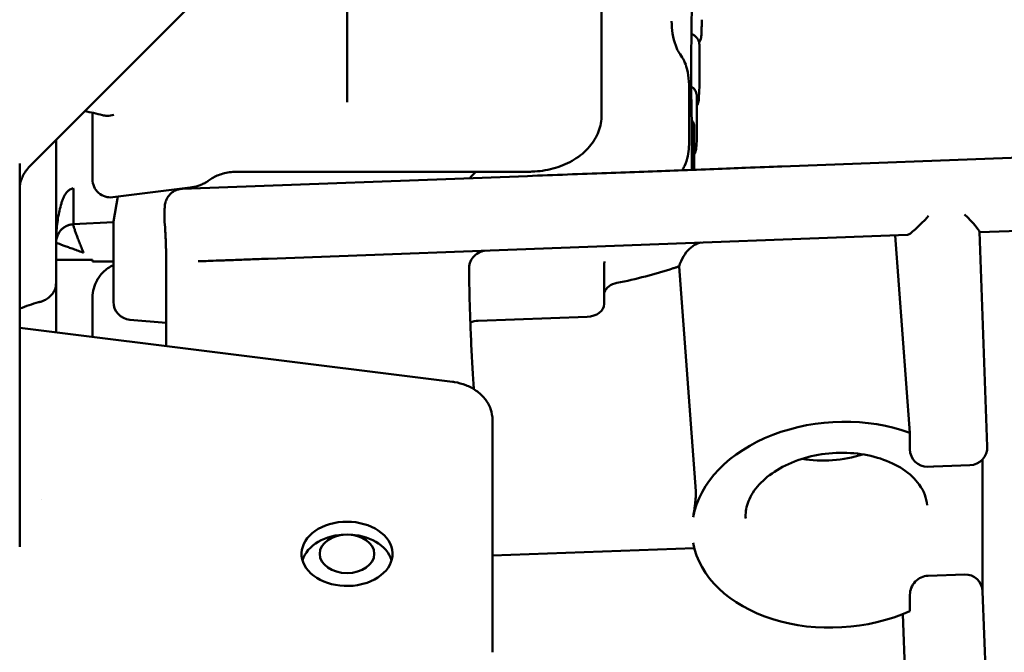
# Model space of a CAD drawing. Header units: millimetres. Extents: x 0 to 14369, y -869 to 2970.
# Tile 373 of 656: x 1727 to 1754, y 1654 to 1672. Entities that reach past the tile are written whole.
import ezdxf

# ---------------------------------------------------------------- set-up
doc = ezdxf.new("R2010")
doc.units = ezdxf.units.MM
doc.header["$LTSCALE"] = 10
doc.layers.add('Sichtbar (ISO)', color=7, linetype='Continuous', lineweight=50)

msp = doc.modelspace()

# ---------------------------------------------------------------- linework, layer by layer
at = {"layer": 'Sichtbar (ISO)'}
for p, q in [((1735.863, 1675.941), (1727.597, 1667.675)), ((1736.284, 1671.128), (1736.284, 1675.984)), ((1743.284, 1672.615), (1743.284, 1670.373)), ((1736.284, 1671.128), (1736.284, 1670.067)), ((1745.972, 1669.821), (1745.972, 1670.958)), ((1745.749, 1669.627), (1745.749, 1670.761)), ((1743.284, 1670.373), (1743.284, 1669.753)), ((1736.284, 1669.399), (1736.284, 1670.067)), ((1745.972, 1669.804), (1745.972, 1669.804)), ((1743.284, 1669.753), (1743.284, 1669.046)), ((1745.693, 1669.704), (1745.693, 1668.423)), ((1745.902, 1668.401), (1745.902, 1669.545)), ((1729.284, 1669.174), (1729.284, 1669.174)), ((1729.284, 1669.108), (1729.284, 1668.339)), ((1729.368, 1669.16), (1729.368, 1669.16)), ((1745.763, 1667.536), (1745.763, 1668.935)), ((1745.832, 1667.539), (1745.832, 1668.689)), ((1772.537, 1668.531), (1748.237, 1667.63)), ((1728.284, 1668.362), (1728.284, 1664.425)), ((1729.284, 1667.279), (1729.284, 1668.339)), ((1745.902, 1668.378), (1745.902, 1668.378)), ((1727.284, 1663.397), (1727.284, 1667.715)), ((1741.244, 1667.367), (1731.757, 1667.016)), ((1733.284, 1667.485), (1741.284, 1667.485)), ((1728.761, 1666.935), (1728.761, 1666.935)), ((1729.846, 1666.783), (1731.975, 1667.048)), ((1729.867, 1666.117), (1729.985, 1666.8)), ((1731.268, 1666.128), (1731.268, 1666.369)), ((1771.794, 1666.494), (1753.671, 1665.82)), ((1729.864, 1666.097), (1728.758, 1666.039)), ((1728.923, 1666.047), (1728.923, 1666.047)), ((1729.86, 1666.032), (1729.86, 1663.911)), ((1731.269, 1666.098), (1731.28, 1665.957)), ((1751.692, 1665.746), (1734.114, 1665.092)), ((1751.359, 1665.734), (1751.762, 1660.304)), ((1753.67, 1665.833), (1753.889, 1659.93)), ((1729.284, 1665.064), (1728.284, 1665.064)), ((1729.284, 1665.064), (1729.284, 1665.014)), ((1729.86, 1665.014), (1729.284, 1665.014)), ((1731.31, 1665.131), (1731.31, 1662.689)), ((1732.272, 1665.025), (1732.195, 1665.024)), ((1743.358, 1664.948), (1743.358, 1663.85)), ((1739.639, 1664.815), (1739.639, 1664.815)), ((1745.412, 1664.881), (1745.871, 1658.697)), ((1728.284, 1664.275), (1728.284, 1664.425)), ((1728.284, 1663.067), (1728.284, 1664.275)), ((1729.284, 1662.942), (1729.284, 1664.014)), ((1727.284, 1663.397), (1727.284, 1663.043)), ((1730.316, 1663.412), (1731.31, 1663.326)), ((1739.888, 1663.386), (1742.884, 1663.497)), ((1727.284, 1663.191), (1739.185, 1661.708)), ((1727.284, 1657.169), (1727.284, 1663.043)), ((1739.771, 1661.507), (1739.768, 1661.554)), ((1740.284, 1660.654), (1740.284, 1657.099)), ((1751.762, 1660.304), (1751.762, 1659.854)), ((1753.759, 1659.575), (1753.759, 1655.938)), ((1752.252, 1659.372), (1752.407, 1659.375)), ((1752.416, 1659.375), (1753.408, 1659.412)), ((1727.895, 1658.471), (1727.895, 1658.471)), ((1745.833, 1657.134), (1740.284, 1656.929)), ((1740.284, 1657.099), (1740.284, 1654.27)), ((1753.26, 1656.41), (1752.261, 1656.373)), ((1751.762, 1655.405), (1751.762, 1655.854)), ((1753.759, 1655.947), (1753.889, 1652.428)), ((1751.563, 1655.321), (1751.68, 1652.16))]:
    msp.add_line(p, q, dxfattribs=at)
for centre, start, end in [((1729.784, 1667.279), 180, 277.1071), ((1730.36, 1666.032), 170.1492, 180), ((1727.784, 1664.509), 0, 0.2018), ((1730.36, 1663.911), 180, 265.0379), ((1753.389, 1659.912), 272.1307, 2.1217), ((1752.398, 1659.875), 271.0612, 272.1307)]:
    msp.add_arc(centre, 0.5, start, end, dxfattribs=at)
for centre, major_axis, ratio, start_param, end_param in [((1745.178, 1670.574), (0.238, 0.182), 0.324359, 6.282917, 6.28297), ((1745.602, 1669.545), (0.3, 0), 0.707107, 0, 0.000034), ((1745.518, 1668.735), (0.247, 0.171), 0.610547, 6.283155, 6.283315), ((1752.161, 1666.264), (-0.478, -0.515), 0.113444, 0.112978, 1.683071), ((1753.153, 1666.301), (0.515, -0.478), 0.112767, 0.112275, 1.457818), ((1741.852, 1669.925), (9.057, 1.033), 0.62802, 4.846476, 5.024945), ((1743.842, 1664.085), (-0.5, 0), 0.707107, 4.988949, 6.02869), ((1729.784, 1664.014), (-0.5, 0), 0.707107, 6.283154, 6.283185), ((1742.858, 1663.85), (0.5, 0), 0.707107, 4.764771, 6.283185), ((1739.914, 1663.033), (-0.5, 0), 0.707107, 4.764771, 5.21215), ((1749.764, 1657.78), (-3.989, -0.296), 0.706137, 4.13648, 6.105547), ((1752.261, 1659.872), (-0.35, -0.37), 0.963607, 5.488532, 7.040807), ((1749.503, 1661.311), (2.493, 0.185), 0.706137, 4.371478, 5.0533), ((1728.284, 1658.169), (-1, 0), 0.707107, 0, 0.000012), ((1736.284, 1656.978), (1.25, 0), 0.707107, 5.067204, 11.229257), ((1736.284, 1656.624), (1.25, 0), 0.707107, 0.201358, 2.940235), ((1749.764, 1657.78), (-3.989, -0.296), 0.706137, 0.073017, 2.042084), ((1752.261, 1655.873), (0.35, 0.37), 0.963607, 0.776143, 2.34694), ((1753.26, 1655.91), (0.35, 0.37), 0.963607, 5.525564, 7.059329), ((1736.284, 1656.98), (-1.25, 0.001), 0.708656, 1.805146, 1.926278)]:
    msp.add_ellipse(centre, major_axis=major_axis, ratio=ratio, start_param=start_param, end_param=end_param, dxfattribs=at)
msp.add_ellipse((1736.284, 1656.978), major_axis=(-0.75, 0), ratio=0.707107, dxfattribs=at)
for points in [[(1745.763, 1672.01), (1745.756, 1671.567), (1745.751, 1671.143), (1745.749, 1670.761)], [(1746.042, 1671.651), (1746.037, 1671.514), (1746.032, 1671.378), (1746.028, 1671.244)], [(1746.042, 1671.665), (1746.042, 1671.66), (1746.042, 1671.656), (1746.042, 1671.651)], [(1745.972, 1670.971), (1745.972, 1670.967), (1745.972, 1670.962), (1745.972, 1670.958)], [(1745.972, 1669.804), (1745.967, 1669.696), (1745.962, 1669.59), (1745.958, 1669.486)], [(1745.972, 1669.821), (1745.972, 1669.815), (1745.972, 1669.809), (1745.972, 1669.804)], [(1745.749, 1669.63), (1745.751, 1669.352), (1745.756, 1669.123), (1745.762, 1668.958)], [(1745.893, 1669.627), (1745.899, 1669.6), (1745.902, 1669.573), (1745.902, 1669.545)], [(1729.561, 1669.039), (1729.4, 1669.083), (1729.236, 1669.121), (1729.072, 1669.15)], [(1745.762, 1668.958), (1745.762, 1668.95), (1745.763, 1668.942), (1745.763, 1668.935)], [(1745.763, 1668.909), (1745.763, 1668.908), (1745.764, 1668.907), (1745.765, 1668.906)], [(1745.902, 1668.378), (1745.897, 1668.296), (1745.892, 1668.217), (1745.887, 1668.141)], [(1745.902, 1668.401), (1745.902, 1668.393), (1745.902, 1668.386), (1745.902, 1668.378)], [(1728.758, 1666.039), (1728.757, 1666.038), (1728.755, 1666.038), (1728.754, 1666.038)], [(1728.284, 1665.539), (1728.284, 1665.539), (1728.284, 1665.539), (1728.284, 1665.539)], [(1728.287, 1665.59), (1728.287, 1665.587), (1728.287, 1665.585), (1728.287, 1665.582)], [(1729.705, 1664.829), (1729.754, 1664.864), (1729.806, 1664.894), (1729.86, 1664.919)], [(1729.476, 1664.603), (1729.538, 1664.688), (1729.616, 1664.766), (1729.705, 1664.829)], [(1727.805, 1663.895), (1727.628, 1663.848), (1727.455, 1663.79), (1727.284, 1663.72)], [(1727.805, 1663.895), (1727.805, 1663.895), (1727.806, 1663.895), (1727.807, 1663.895)], [(1729.284, 1664.014), (1729.284, 1664.017), (1729.284, 1664.021), (1729.284, 1664.024)]]:
    msp.add_open_spline(points, degree=3, dxfattribs=at)
for points, knots in [([(1745.21, 1671.627), (1745.21, 1671.395), (1745.245, 1671.162), (1745.333, 1670.917), (1745.346, 1670.882), (1745.378, 1670.816), (1745.396, 1670.782), (1745.416, 1670.756)], [0, 0, 0, 0, 0.07486411, 0.07486411, 0.08727778, 0.08727778, 0.09988192, 0.09988192, 0.09988192, 0.09988192]), ([(1745.753, 1671.271), (1745.758, 1671.27), (1745.764, 1671.268), (1745.801, 1671.253), (1745.832, 1671.235), (1745.885, 1671.191), (1745.907, 1671.165), (1745.942, 1671.108), (1745.955, 1671.076), (1745.969, 1671.02), (1745.972, 1670.996), (1745.972, 1670.971)], [0.0090254, 0.0090254, 0.0090254, 0.0090254, 0.01074561, 0.01074561, 0.02120556, 0.02120556, 0.03138266, 0.03138266, 0.04149889, 0.04149889, 0.04878949, 0.04878949, 0.04878949, 0.04878949]), ([(1746.028, 1671.244), (1746.026, 1671.197), (1746.016, 1671.15), (1745.99, 1671.083), (1745.978, 1671.059), (1745.965, 1671.037)], [0, 0, 0, 0, 0.01452511, 0.01452511, 0.02259454, 0.02259454, 0.02259454, 0.02259454]), ([(1745.416, 1670.756), (1745.458, 1670.701), (1745.495, 1670.644), (1745.562, 1670.518), (1745.591, 1670.448), (1745.647, 1670.27), (1745.666, 1670.163), (1745.69, 1669.938), (1745.693, 1669.82), (1745.693, 1669.704)], [0, 0, 0, 0, 0.0215976, 0.0215976, 0.0480458, 0.0480458, 0.0892236, 0.0892236, 0.1371166, 0.1371166, 0.1371166, 0.1371166]), ([(1745.748, 1670.762), (1745.748, 1670.762), (1745.748, 1670.761), (1745.749, 1670.761), (1745.749, 1670.761), (1745.749, 1670.761)], [-0.109909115, -0.109909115, -0.109909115, -0.109909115, -0.107865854, -0.107865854, -0.103196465, -0.103196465, -0.103196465, -0.103196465]), ([(1745.749, 1669.832), (1745.766, 1669.821), (1745.783, 1669.807), (1745.825, 1669.767), (1745.847, 1669.737), (1745.876, 1669.68), (1745.886, 1669.654), (1745.893, 1669.627)], [0.01781944, 0.01781944, 0.01781944, 0.01781944, 0.02423728, 0.02423728, 0.03528936, 0.03528936, 0.04370615, 0.04370615, 0.04370615, 0.04370615]), ([(1745.749, 1669.627), (1745.749, 1669.623), (1745.749, 1669.619), (1745.748, 1669.614), (1745.748, 1669.613), (1745.748, 1669.612)], [-0.001065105, -0.001065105, -0.001065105, -0.001065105, 0, 0, 0.000337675, 0.000337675, 0.000337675, 0.000337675]), ([(1745.958, 1669.486), (1745.956, 1669.442), (1745.946, 1669.397), (1745.922, 1669.337), (1745.913, 1669.318), (1745.902, 1669.3)], [0, 0, 0, 0, 0.01377952, 0.01377952, 0.02021393, 0.02021393, 0.02021393, 0.02021393]), ([(1729.871, 1669.053), (1729.809, 1669.032), (1729.747, 1669.022), (1729.688, 1669.022), (1729.644, 1669.022), (1729.601, 1669.028), (1729.561, 1669.039)], [0.0000598, 0.0000598, 0.0000598, 0.0000598, 0.2, 0.2, 0.2, 0.3489999, 0.3489999, 0.3489999, 0.3489999]), ([(1743.284, 1669.046), (1743.284, 1668.89), (1743.255, 1668.735), (1743.141, 1668.438), (1743.055, 1668.298), (1742.831, 1668.035), (1742.688, 1667.916), (1742.372, 1667.722), (1742.197, 1667.645), (1741.831, 1667.536), (1741.64, 1667.502), (1741.392, 1667.487), (1741.338, 1667.485), (1741.284, 1667.485)], [1.570796, 1.570796, 1.570796, 1.570796, 1.834675, 1.834675, 2.113186, 2.113186, 2.425992, 2.425992, 2.740151, 2.740151, 3.05431, 3.05431, 3.141593, 3.141593, 3.141593, 3.141593]), ([(1745.765, 1668.906), (1745.789, 1668.87), (1745.808, 1668.83), (1745.828, 1668.757), (1745.832, 1668.724), (1745.832, 1668.691)], [0, 0, 0, 0, 0.01307434, 0.01307434, 0.02317715, 0.02317715, 0.02317715, 0.02317715]), ([(1745.693, 1668.423), (1745.693, 1668.258), (1745.688, 1668.088), (1745.636, 1667.822), (1745.608, 1667.727), (1745.544, 1667.599), (1745.522, 1667.561), (1745.495, 1667.526)], [0, 0, 0, 0, 0.0681485, 0.0681485, 0.104607, 0.104607, 0.1199254, 0.1199254, 0.1199254, 0.1199254]), ([(1745.887, 1668.141), (1745.885, 1668.096), (1745.874, 1668.051), (1745.85, 1667.993), (1745.842, 1667.976), (1745.832, 1667.96)], [0, 0, 0, 0, 0.01393883, 0.01393883, 0.01962568, 0.01962568, 0.01962568, 0.01962568]), ([(1727.284, 1667.008), (1727.284, 1667.051), (1727.288, 1667.095), (1727.303, 1667.182), (1727.315, 1667.226), (1727.347, 1667.315), (1727.367, 1667.36), (1727.416, 1667.451), (1727.446, 1667.496), (1727.514, 1667.586), (1727.553, 1667.631), (1727.597, 1667.675)], [4.712389, 4.712389, 4.712389, 4.712389, 4.8354849, 4.8354849, 4.9585809, 4.9585809, 5.0816768, 5.0816768, 5.2047727, 5.2047727, 5.3278687, 5.3278687, 5.3278687, 5.3278687]), ([(1741.244, 1667.367), (1741.982, 1667.395), (1742.724, 1667.422), (1744.119, 1667.474), (1744.787, 1667.499), (1746.082, 1667.548), (1746.703, 1667.572), (1747.608, 1667.606), (1747.939, 1667.618), (1748.236, 1667.63)], [0, 0, 0, 0, 0.2216906, 0.2216906, 0.4462815, 0.4462815, 0.7032861, 0.7032861, 0.876927, 0.876927, 0.876927, 0.876927]), ([(1733.284, 1667.485), (1733.222, 1667.485), (1733.159, 1667.481), (1733.037, 1667.467), (1732.977, 1667.457), (1732.862, 1667.429), (1732.806, 1667.412), (1732.703, 1667.373), (1732.654, 1667.351), (1732.566, 1667.303), (1732.526, 1667.277), (1732.492, 1667.251)], [0, 0, 0, 0, 0.163414, 0.163414, 0.326828, 0.326828, 0.4902421, 0.4902421, 0.6536561, 0.6536561, 0.8170701, 0.8170701, 0.8170701, 0.8170701]), ([(1739.831, 1667.485), (1739.811, 1667.468), (1739.789, 1667.449), (1739.732, 1667.393), (1739.696, 1667.353), (1739.662, 1667.309)], [0.19092267, 0.19092267, 0.19092267, 0.19092267, 0.20481074, 0.20481074, 0.22866391, 0.22866391, 0.22866391, 0.22866391]), ([(1731.975, 1667.048), (1732.011, 1667.052), (1732.047, 1667.059), (1732.119, 1667.075), (1732.155, 1667.084), (1732.225, 1667.107), (1732.26, 1667.12), (1732.329, 1667.151), (1732.362, 1667.168), (1732.428, 1667.206), (1732.46, 1667.227), (1732.492, 1667.251)], [3.3161256, 3.3161256, 3.3161256, 3.3161256, 3.444633, 3.444633, 3.5731405, 3.5731405, 3.7016479, 3.7016479, 3.8301553, 3.8301553, 3.9586628, 3.9586628, 3.9586628, 3.9586628]), ([(1728.284, 1665.539), (1728.284, 1665.575), (1728.285, 1665.61), (1728.286, 1665.645), (1728.287, 1665.681), (1728.288, 1665.718), (1728.29, 1665.754), (1728.292, 1665.791), (1728.295, 1665.828), (1728.297, 1665.864), (1728.3, 1665.902), (1728.304, 1665.939), (1728.308, 1665.976), (1728.316, 1666.051), (1728.325, 1666.125), (1728.337, 1666.199), (1728.349, 1666.271), (1728.362, 1666.343), (1728.378, 1666.414), (1728.393, 1666.481), (1728.41, 1666.548), (1728.43, 1666.614), (1728.439, 1666.645), (1728.449, 1666.676), (1728.46, 1666.706), (1728.471, 1666.735), (1728.483, 1666.764), (1728.497, 1666.792), (1728.51, 1666.819), (1728.524, 1666.845), (1728.541, 1666.87), (1728.557, 1666.893), (1728.574, 1666.916), (1728.595, 1666.936), (1728.605, 1666.946), (1728.616, 1666.956), (1728.628, 1666.965), (1728.64, 1666.974), (1728.653, 1666.983), (1728.666, 1666.992), (1728.68, 1667), (1728.694, 1667.009), (1728.709, 1667.016), (1728.725, 1667.024), (1728.742, 1667.031), (1728.758, 1667.037)], [0, 0, 0, 0, 0.064585, 0.064585, 0.064585, 0.130999, 0.130999, 0.130999, 0.198831, 0.198831, 0.198831, 0.267554, 0.267554, 0.267554, 0.405289, 0.405289, 0.405289, 0.53905, 0.53905, 0.53905, 0.663971, 0.663971, 0.663971, 0.72282, 0.72282, 0.72282, 0.779351, 0.779351, 0.779351, 0.833683, 0.833683, 0.833683, 0.885652, 0.885652, 0.885652, 0.911965, 0.911965, 0.911965, 0.939535, 0.939535, 0.939535, 0.968966, 0.968966, 0.968966, 1, 1, 1, 1]), ([(1728.758, 1667.037), (1728.76, 1666.974), (1728.761, 1666.911), (1728.761, 1666.849), (1728.762, 1666.785), (1728.762, 1666.723), (1728.762, 1666.663), (1728.763, 1666.633), (1728.763, 1666.604), (1728.763, 1666.575), (1728.764, 1666.546), (1728.764, 1666.517), (1728.764, 1666.49), (1728.765, 1666.462), (1728.765, 1666.435), (1728.765, 1666.409), (1728.765, 1666.383), (1728.765, 1666.357), (1728.765, 1666.333), (1728.765, 1666.31), (1728.765, 1666.287), (1728.764, 1666.265), (1728.764, 1666.244), (1728.763, 1666.224), (1728.763, 1666.205), (1728.762, 1666.187), (1728.762, 1666.17), (1728.762, 1666.154), (1728.761, 1666.139), (1728.761, 1666.125), (1728.761, 1666.113), (1728.761, 1666.1), (1728.761, 1666.089), (1728.761, 1666.08), (1728.762, 1666.071), (1728.762, 1666.063), (1728.761, 1666.057), (1728.761, 1666.051), (1728.76, 1666.046), (1728.76, 1666.043), (1728.759, 1666.04), (1728.758, 1666.039), (1728.758, 1666.039)], [0, 0, 0, 0, 0.1209905, 0.1209905, 0.1209905, 0.2444953, 0.2444953, 0.2444953, 0.3068941, 0.3068941, 0.3068941, 0.3701191, 0.3701191, 0.3701191, 0.4344976, 0.4344976, 0.4344976, 0.4999373, 0.4999373, 0.4999373, 0.5655458, 0.5655458, 0.5655458, 0.6302502, 0.6302502, 0.6302502, 0.6938147, 0.6938147, 0.6938147, 0.7566968, 0.7566968, 0.7566968, 0.8188876, 0.8188876, 0.8188876, 0.8801188, 0.8801188, 0.8801188, 0.9402813, 0.9402813, 0.9402813, 0.9993452, 0.9993452, 0.9993452, 0.9993452]), ([(1731.268, 1666.369), (1731.268, 1666.419), (1731.269, 1666.46), (1731.272, 1666.524), (1731.273, 1666.548), (1731.281, 1666.598), (1731.284, 1666.616), (1731.294, 1666.654), (1731.3, 1666.675), (1731.319, 1666.724), (1731.333, 1666.752), (1731.375, 1666.818), (1731.405, 1666.855), (1731.478, 1666.921), (1731.523, 1666.951), (1731.62, 1666.994), (1731.672, 1667.008), (1731.736, 1667.015), (1731.747, 1667.015), (1731.757, 1667.016)], [0, 0, 0, 0, 0.0200153, 0.0200153, 0.0335186, 0.0335186, 0.0396872, 0.0396872, 0.0463277, 0.0463277, 0.0558797, 0.0558797, 0.0698491, 0.0698491, 0.0856351, 0.0856351, 0.1016074, 0.1016074, 0.1048103, 0.1048103, 0.1048103, 0.1048103]), ([(1728.754, 1666.038), (1728.739, 1666.037), (1728.724, 1666.036), (1728.709, 1666.034), (1728.694, 1666.032), (1728.68, 1666.029), (1728.666, 1666.026), (1728.653, 1666.023), (1728.64, 1666.019), (1728.628, 1666.016), (1728.616, 1666.012), (1728.605, 1666.008), (1728.595, 1666.004), (1728.574, 1665.995), (1728.556, 1665.986), (1728.54, 1665.977), (1728.524, 1665.968), (1728.509, 1665.958), (1728.496, 1665.949), (1728.483, 1665.939), (1728.471, 1665.929), (1728.46, 1665.92), (1728.449, 1665.911), (1728.439, 1665.901), (1728.429, 1665.892), (1728.409, 1665.871), (1728.392, 1665.851), (1728.378, 1665.83), (1728.363, 1665.807), (1728.35, 1665.782), (1728.338, 1665.758), (1728.337, 1665.755), (1728.335, 1665.752), (1728.334, 1665.749)], [0.0028804, 0.0028804, 0.0028804, 0.0028804, 0.0310212, 0.0310212, 0.0310212, 0.0604536, 0.0604536, 0.0604536, 0.0880351, 0.0880351, 0.0880351, 0.1143683, 0.1143683, 0.1143683, 0.1663976, 0.1663976, 0.1663976, 0.2208061, 0.2208061, 0.2208061, 0.2774119, 0.2774119, 0.2774119, 0.3363267, 0.3363267, 0.3363267, 0.4613179, 0.4613179, 0.4613179, 0.5950449, 0.5950449, 0.5950449, 0.6121164, 0.6121164, 0.6121164, 0.6121164]), ([(1728.757, 1666.038), (1728.757, 1666.037), (1728.756, 1666.035), (1728.756, 1666.032), (1728.757, 1666.029), (1728.757, 1666.024), (1728.758, 1666.018), (1728.761, 1666.006), (1728.765, 1665.99), (1728.771, 1665.969), (1728.778, 1665.947), (1728.786, 1665.922), (1728.796, 1665.892), (1728.806, 1665.863), (1728.818, 1665.829), (1728.831, 1665.793), (1728.844, 1665.756), (1728.859, 1665.716), (1728.875, 1665.674), (1728.89, 1665.631), (1728.907, 1665.587), (1728.925, 1665.54), (1728.943, 1665.494), (1728.962, 1665.447), (1728.981, 1665.399), (1729.001, 1665.351), (1729.021, 1665.303), (1729.042, 1665.255)], [0, 0, 0, 0, 0.06206, 0.06206, 0.06206, 0.123833, 0.123833, 0.123833, 0.247212, 0.247212, 0.247212, 0.371355, 0.371355, 0.371355, 0.496862, 0.496862, 0.496862, 0.623592, 0.623592, 0.623592, 0.750049, 0.750049, 0.750049, 0.875441, 0.875441, 0.875441, 1, 1, 1, 1]), ([(1731.269, 1666.098), (1731.269, 1666.1), (1731.269, 1666.102), (1731.269, 1666.106), (1731.269, 1666.108), (1731.268, 1666.112), (1731.268, 1666.114), (1731.268, 1666.118), (1731.268, 1666.12), (1731.268, 1666.124), (1731.268, 1666.126), (1731.268, 1666.128)], [3.14159265, 3.14159265, 3.14159265, 3.14159265, 3.15206912, 3.15206912, 3.16254558, 3.16254558, 3.17302205, 3.17302205, 3.18349851, 3.18349851, 3.19397498, 3.19397498, 3.19397498, 3.19397498]), ([(1728.334, 1665.749), (1728.327, 1665.734), (1728.319, 1665.712), (1728.3, 1665.658), (1728.292, 1665.624), (1728.287, 1665.59)], [0, 0, 0, 0, 0.02033328, 0.02033328, 0.05056373, 0.05056373, 0.05056373, 0.05056373]), ([(1731.31, 1665.131), (1731.31, 1665.171), (1731.31, 1665.219), (1731.308, 1665.322), (1731.307, 1665.38), (1731.303, 1665.498), (1731.301, 1665.56), (1731.296, 1665.681), (1731.293, 1665.741), (1731.287, 1665.856), (1731.283, 1665.911), (1731.28, 1665.957)], [0, 0, 0, 0, 0.01755473, 0.01755473, 0.03530376, 0.03530376, 0.0535945, 0.0535945, 0.07200837, 0.07200837, 0.09188956, 0.09188956, 0.09188956, 0.09188956]), ([(1728.287, 1665.582), (1728.286, 1665.579), (1728.286, 1665.577), (1728.286, 1665.574), (1728.285, 1665.562), (1728.284, 1665.551), (1728.284, 1665.539)], [0.9204776, 0.9204776, 0.9204776, 0.9204776, 0.93546131, 0.93546131, 0.93546131, 1, 1, 1, 1]), ([(1728.286, 1665.581), (1728.286, 1665.581), (1728.286, 1665.581), (1728.286, 1665.581), (1728.286, 1665.581), (1728.286, 1665.581), (1728.286, 1665.58), (1728.286, 1665.578), (1728.286, 1665.576), (1728.285, 1665.567), (1728.285, 1665.56), (1728.284, 1665.55), (1728.284, 1665.55), (1728.284, 1665.547), (1728.284, 1665.546), (1728.284, 1665.542), (1728.284, 1665.541), (1728.284, 1665.539)], [0.009642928, 0.009642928, 0.009642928, 0.009642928, 0.009724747, 0.009724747, 0.009912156, 0.009912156, 0.010453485, 0.010453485, 0.012075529, 0.012075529, 0.016957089, 0.016957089, 0.017294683, 0.017294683, 0.018307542, 0.018307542, 0.019059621, 0.019059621, 0.019059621, 0.019059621]), ([(1729.042, 1665.255), (1728.994, 1665.273), (1728.946, 1665.291), (1728.898, 1665.309), (1728.85, 1665.326), (1728.803, 1665.343), (1728.758, 1665.36), (1728.712, 1665.376), (1728.668, 1665.392), (1728.626, 1665.407), (1728.585, 1665.422), (1728.546, 1665.436), (1728.51, 1665.449), (1728.475, 1665.462), (1728.442, 1665.474), (1728.414, 1665.485), (1728.386, 1665.495), (1728.362, 1665.505), (1728.342, 1665.512), (1728.323, 1665.52), (1728.308, 1665.526), (1728.299, 1665.531), (1728.294, 1665.533), (1728.29, 1665.535), (1728.288, 1665.536), (1728.286, 1665.537), (1728.285, 1665.538), (1728.284, 1665.539)], [0, 0, 0, 0, 0.1239971, 0.1239971, 0.1239971, 0.2492416, 0.2492416, 0.2492416, 0.3759054, 0.3759054, 0.3759054, 0.5030607, 0.5030607, 0.5030607, 0.6290238, 0.6290238, 0.6290238, 0.7534406, 0.7534406, 0.7534406, 0.8767254, 0.8767254, 0.8767254, 0.9382755, 0.9382755, 0.9382755, 0.991111, 0.991111, 0.991111, 0.991111]), ([(1746.006, 1665.535), (1745.968, 1665.527), (1745.93, 1665.514), (1745.825, 1665.467), (1745.759, 1665.422), (1745.638, 1665.307), (1745.583, 1665.236), (1745.487, 1665.073), (1745.445, 1664.982), (1745.412, 1664.881)], [-0.1472401, -0.1472401, -0.1472401, -0.1472401, -0.124302, -0.124302, -0.0825493, -0.0825493, -0.0409379, -0.0409379, -0.000001, -0.000001, -0.000001, -0.000001]), ([(1740.066, 1665.314), (1740.056, 1665.312), (1740.045, 1665.31), (1740.002, 1665.301), (1739.971, 1665.291), (1739.881, 1665.252), (1739.824, 1665.213), (1739.738, 1665.123), (1739.704, 1665.072), (1739.667, 1664.987), (1739.657, 1664.954), (1739.642, 1664.886), (1739.639, 1664.85), (1739.639, 1664.815)], [0.22313769, 0.22313769, 0.22313769, 0.22313769, 0.22645902, 0.22645902, 0.23620448, 0.23620448, 0.25597998, 0.25597998, 0.27373069, 0.27373069, 0.28390317, 0.28390317, 0.29453033, 0.29453033, 0.29453033, 0.29453033]), ([(1734.114, 1665.092), (1733.956, 1665.087), (1733.79, 1665.08), (1733.47, 1665.069), (1733.312, 1665.063), (1733.021, 1665.052), (1732.885, 1665.047), (1732.65, 1665.038), (1732.548, 1665.035), (1732.392, 1665.029), (1732.336, 1665.027), (1732.29, 1665.026), (1732.287, 1665.025), (1732.272, 1665.025)], [0, 0, 0, 0, 0.0486681, 0.0486681, 0.0964553, 0.0964553, 0.1442762, 0.1442762, 0.1921097, 0.1921097, 0.2399975, 0.2399975, 0.2629871, 0.2629871, 0.2629871, 0.2629871]), ([(1743.363, 1665.013), (1743.362, 1665.008), (1743.361, 1665), (1743.359, 1664.979), (1743.358, 1664.966), (1743.358, 1664.951), (1743.358, 1664.95), (1743.358, 1664.948)], [0, 0, 0, 0, 0.00538211, 0.00538211, 0.01051079, 0.01051079, 0.01110517, 0.01110517, 0.01110517, 0.01110517]), ([(1739.639, 1664.815), (1739.641, 1664.627), (1739.644, 1664.418), (1739.654, 1663.974), (1739.661, 1663.739), (1739.677, 1663.263), (1739.687, 1663.022), (1739.708, 1662.556), (1739.719, 1662.33), (1739.743, 1661.912), (1739.755, 1661.72), (1739.768, 1661.554)], [5.625326, 5.625326, 5.625326, 5.625326, 5.913978, 5.913978, 6.202629, 6.202629, 6.491281, 6.491281, 6.779932, 6.779932, 7.068583, 7.068583, 7.068583, 7.068583]), ([(1745.412, 1664.881), (1745.386, 1664.873), (1745.36, 1664.864), (1745.333, 1664.855), (1745.307, 1664.847), (1745.28, 1664.838), (1745.254, 1664.83)], [0, 0, 0, 0, 0.5, 0.5, 0.5, 1, 1, 1, 1]), ([(1728.284, 1664.425), (1728.284, 1664.363), (1728.273, 1664.299), (1728.231, 1664.193), (1728.202, 1664.147), (1728.135, 1664.067), (1728.095, 1664.03), (1728.013, 1663.973), (1727.972, 1663.952), (1727.902, 1663.923), (1727.872, 1663.913), (1727.829, 1663.9), (1727.818, 1663.897), (1727.807, 1663.894)], [0, 0, 0, 0, 0.0188356, 0.0188356, 0.03451474, 0.03451474, 0.05040315, 0.05040315, 0.06518554, 0.06518554, 0.07701974, 0.07701974, 0.08117853, 0.08117853, 0.08117853, 0.08117853]), ([(1729.284, 1664.024), (1729.285, 1664.113), (1729.298, 1664.198), (1729.32, 1664.277), (1729.342, 1664.358), (1729.373, 1664.432), (1729.41, 1664.5), (1729.431, 1664.536), (1729.453, 1664.571), (1729.476, 1664.603)], [0.0051541, 0.0051541, 0.0051541, 0.0051541, 0.1428571, 0.1428571, 0.1428571, 0.2857143, 0.2857143, 0.2857143, 0.3624395, 0.3624395, 0.3624395, 0.3624395]), ([(1740.284, 1660.654), (1740.284, 1660.759), (1740.265, 1660.864), (1740.194, 1661.064), (1740.14, 1661.158), (1740.006, 1661.328), (1739.924, 1661.402), (1739.747, 1661.527), (1739.651, 1661.577), (1739.451, 1661.655), (1739.347, 1661.682), (1739.223, 1661.703), (1739.204, 1661.705), (1739.185, 1661.708)], [4.712389, 4.712389, 4.712389, 4.712389, 4.960005, 4.960005, 5.221796, 5.221796, 5.501048, 5.501048, 5.780301, 5.780301, 6.059554, 6.059554, 6.108652, 6.108652, 6.108652, 6.108652]), ([(1752.231, 1658.318), (1752.217, 1658.51), (1752.149, 1658.699), (1751.908, 1659.034), (1751.756, 1659.179), (1751.39, 1659.421), (1751.183, 1659.52), (1750.726, 1659.669), (1750.478, 1659.72), (1749.963, 1659.766), (1749.696, 1659.761), (1749.173, 1659.697), (1748.917, 1659.636), (1748.443, 1659.468), (1748.226, 1659.361), (1747.85, 1659.113), (1747.692, 1658.974), (1747.443, 1658.679), (1747.355, 1658.523), (1747.253, 1658.227), (1747.235, 1658.086), (1747.245, 1657.948)], [0.052311, 0.052311, 0.052311, 0.052311, 0.460837, 0.460837, 0.793469, 0.793469, 1.095747, 1.095747, 1.393948, 1.393948, 1.692914, 1.692914, 1.992232, 1.992232, 2.290727, 2.290727, 2.589582, 2.589582, 2.899127, 2.899127, 3.193903, 3.193903, 3.193903, 3.193903]), ([(1745.871, 1658.697), (1745.874, 1658.652), (1745.874, 1658.596), (1745.868, 1658.473), (1745.862, 1658.406), (1745.847, 1658.281), (1745.838, 1658.213), (1745.819, 1658.089), (1745.809, 1658.032), (1745.801, 1657.987)], [-0.15145406, -0.15145406, -0.15145406, -0.15145406, -0.13259215, -0.13259215, -0.11373025, -0.11373025, -0.09459791, -0.09459791, -0.07546557, -0.07546557, -0.07546557, -0.07546557])]:
    msp.add_open_spline(points, degree=3, knots=knots, dxfattribs=at)

doc.saveas('drawing.dxf')
